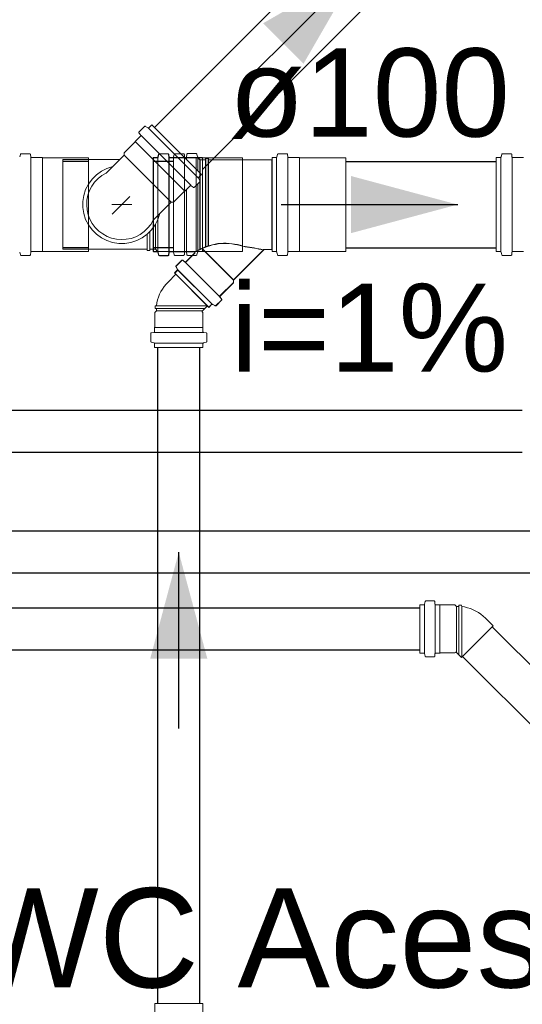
# Model space of a CAD drawing. Header units: millimetres. Extents: x 321 to 585, y -277 to 9.
# Tile 581 of 656: x 360.86 to 362, y -97.18 to -94.94. Entities that reach past the tile are written whole.
import ezdxf

# ---------------------------------------------------------------- set-up
doc = ezdxf.new("R2010")
doc.units = ezdxf.units.MM
doc.header["$MEASUREMENT"] = 0
doc.linetypes.add('NULL', pattern=[0])
for name, color, linetype, lineweight in [('Ambiente-Textos', 251, 'Continuous', 5), ('CV-Condutos', 1, 'Continuous', 25), ('CV-Sentido conduto', 9, 'Continuous', 30), ('Simbolos', 5, 'Continuous', 20), ('Simbolos_int', 2, 'Continuous', 15), ('TQ-Condutos', 3, 'Continuous', 25), ('TQ-Sentido conduto', 9, 'Continuous', 30), ('TQ-Textos conduto', 7, 'Continuous', 9)]:
    doc.layers.add(name, color=color, linetype=linetype, lineweight=lineweight)
doc.styles.add('Arial', font='arial.ttf')

msp = doc.modelspace()

# ---------------------------------------------------------------- hatches: boundary and pattern name
at = {"layer": 'CV-Sentido conduto', "linetype": 'Continuous'}
msp.add_hatch(color=7, dxfattribs=at).paths.add_polyline_path([(361.6264, -94.828), (361.4099, -94.953), (361.5014, -95.0445)])
at = {"layer": 'TQ-Sentido conduto', "linetype": 'Continuous'}
for points in [[(361.8506, -95.364), (361.6091, -95.2993), (361.6091, -95.4287)], [(361.2185, -96.1518), (361.1538, -96.3933), (361.2833, -96.3933)]]:
    msp.add_hatch(color=7, dxfattribs=at).paths.add_polyline_path(points)

# ---------------------------------------------------------------- linework, layer by layer
at = {"layer": 'CV-Condutos'}
for p, q in [((361.1635, -95.189), (361.7614, -94.5911)), ((361.272, -95.2844), (361.8633, -94.6931)), ((354.5927, -95.8298), (361.9971, -95.8298)), ((354.5927, -95.9248), (361.9971, -95.9248)), ((350.1486, -96.1036), (362.0191, -96.1036)), ((350.1486, -96.1986), (362.0191, -96.1986)), ((345.4405, -96.2781), (361.765, -96.2781)), ((361.9289, -96.3211), (362.3863, -96.7785)), ((345.4405, -96.3731), (361.765, -96.3731)), ((361.8618, -96.3883), (362.3191, -96.8456))]:
    msp.add_line(p, q, dxfattribs=at)
at = {"layer": 'CV-Sentido conduto'}
msp.add_lwpolyline([(361.3622, -95.0922), (361.6264, -94.828)], dxfattribs=at)
at = {"layer": 'Simbolos'}
for p, q in [((361.1409, -95.187), (361.1285, -95.1994)), ((361.1487, -95.1898), (361.1433, -95.1867)), ((361.1575, -95.183), (361.1511, -95.1895)), ((361.2701, -95.2956), (361.1575, -95.183)), ((361.1317, -95.2089), (361.1197, -95.2209)), ((361.1318, -95.2062), (361.1284, -95.2021)), ((361.1197, -95.2216), (361.0946, -95.2467)), ((361.1197, -95.2209), (361.1197, -95.2216)), ((360.8596, -95.2502), (360.858, -95.256)), ((360.8615, -95.2487), (360.8804, -95.2487)), ((360.8824, -95.2505), (360.8829, -95.2557)), ((360.8849, -95.2575), (360.909, -95.2575)), ((360.909, -95.2575), (360.9095, -95.258)), ((360.9095, -95.258), (361.0142, -95.258)), ((361.0842, -95.2622), (360.9558, -95.2622)), ((361.0946, -95.2518), (361.0538, -95.2926)), ((361.0946, -95.2467), (361.0946, -95.2518)), ((361.1604, -95.2575), (361.1693, -95.2575)), ((361.1604, -95.2575), (361.1604, -95.4705)), ((361.1609, -95.258), (361.1698, -95.258)), ((361.1609, -95.258), (361.1609, -95.471)), ((361.1708, -95.2575), (361.1708, -95.4705)), ((361.1728, -95.2502), (361.1712, -95.256)), ((361.1713, -95.258), (361.1713, -95.471)), ((361.1733, -95.2507), (361.1717, -95.2565)), ((361.1747, -95.2487), (361.1937, -95.2487)), ((361.1752, -95.2492), (361.1942, -95.2492)), ((361.1956, -95.2505), (361.1961, -95.2557)), ((361.1959, -95.4705), (361.1959, -95.2575)), ((361.1959, -95.2575), (361.2048, -95.2575)), ((361.1961, -95.251), (361.1966, -95.2562)), ((361.1963, -95.2575), (361.1963, -95.4705)), ((361.1968, -95.258), (361.1968, -95.471)), ((361.1981, -95.2575), (361.2617, -95.2575)), ((361.1986, -95.258), (361.2622, -95.258)), ((361.2083, -95.2502), (361.2068, -95.256)), ((361.2103, -95.2487), (361.2292, -95.2487)), ((361.2312, -95.2505), (361.2316, -95.2557)), ((361.2343, -95.2573), (361.2318, -95.2573)), ((361.2336, -95.2575), (361.2578, -95.2575)), ((361.2367, -95.2503), (361.2363, -95.2555)), ((361.2577, -95.2485), (361.2387, -95.2485)), ((361.2578, -95.2575), (361.2583, -95.258)), ((361.2583, -95.258), (361.3629, -95.258)), ((361.2596, -95.25), (361.2612, -95.2558)), ((361.2617, -95.2575), (361.2666, -95.2624)), ((361.2622, -95.258), (361.2671, -95.2629)), ((361.272, -95.2573), (361.2631, -95.2573)), ((361.2666, -95.4651), (361.2666, -95.2624)), ((361.2666, -95.2624), (361.279, -95.2624)), ((361.2671, -95.4656), (361.2671, -95.2629)), ((361.2671, -95.2629), (361.2795, -95.2629)), ((361.272, -95.4703), (361.272, -95.2573)), ((361.279, -95.2624), (361.2793, -95.2594)), ((361.279, -95.4599), (361.279, -95.2624)), ((361.2793, -95.2594), (361.2852, -95.2594)), ((361.2795, -95.2629), (361.2798, -95.2599)), ((361.2795, -95.4604), (361.2795, -95.2629)), ((361.2798, -95.2599), (361.2857, -95.2599)), ((361.2854, -95.2624), (361.2852, -95.2594)), ((361.2854, -95.2624), (361.4294, -95.2624)), ((361.2854, -95.4577), (361.2854, -95.2624)), ((361.2859, -95.2629), (361.2857, -95.2599)), ((361.2859, -95.2629), (361.4299, -95.2629)), ((361.2859, -95.4582), (361.2859, -95.2629)), ((361.4294, -95.2624), (361.4294, -95.4656)), ((361.4299, -95.4705), (361.4299, -95.2575)), ((361.4299, -95.2575), (361.4388, -95.2575)), ((361.4299, -95.2629), (361.4299, -95.4661)), ((361.4423, -95.2502), (361.4407, -95.256)), ((361.4442, -95.2487), (361.4631, -95.2487)), ((361.4651, -95.2505), (361.4656, -95.2557)), ((361.4676, -95.2575), (361.4917, -95.2575)), ((361.4917, -95.2575), (361.4922, -95.258)), ((361.4922, -95.258), (361.5969, -95.258)), ((361.938, -95.4705), (361.938, -95.2575)), ((361.938, -95.2575), (361.9469, -95.2575)), ((361.9504, -95.2502), (361.9488, -95.256)), ((361.9523, -95.2487), (361.9712, -95.2487)), ((361.9732, -95.2505), (361.9737, -95.2557)), ((361.9757, -95.2575), (361.9998, -95.2575)), ((361.2634, -95.3045), (361.2665, -95.3099)), ((361.2701, -95.2956), (361.2637, -95.3021)), ((361.2443, -95.3214), (361.2323, -95.3334)), ((361.247, -95.3213), (361.2511, -95.3248)), ((361.2662, -95.3123), (361.2538, -95.3247)), ((361.2316, -95.3334), (361.2065, -95.3585)), ((361.2323, -95.3334), (361.2316, -95.3334)), ((361.2014, -95.3585), (361.1606, -95.3993)), ((361.2065, -95.3585), (361.2014, -95.3585)), ((361.2707, -95.4633), (361.3423, -95.5348)), ((361.2712, -95.4638), (361.3428, -95.5353)), ((360.8596, -95.4778), (360.858, -95.472)), ((360.8615, -95.4793), (360.8804, -95.4793)), ((360.8824, -95.4775), (360.8829, -95.4723)), ((360.8849, -95.4705), (360.909, -95.4705)), ((360.909, -95.4705), (360.9095, -95.47)), ((360.9095, -95.47), (361.0142, -95.47)), ((361.1469, -95.4654), (360.9558, -95.4654)), ((361.1469, -95.4654), (361.1472, -95.4684)), ((361.1531, -95.4684), (361.1472, -95.4684)), ((361.1533, -95.4654), (361.1531, -95.4684)), ((361.1657, -95.4654), (361.1533, -95.4654)), ((361.1604, -95.4705), (361.1693, -95.4705)), ((361.1609, -95.471), (361.1698, -95.471)), ((361.1706, -95.4703), (361.1657, -95.4654)), ((361.2343, -95.4703), (361.1706, -95.4703)), ((361.1728, -95.4778), (361.1712, -95.472)), ((361.1733, -95.4783), (361.1717, -95.4725)), ((361.1747, -95.4793), (361.1937, -95.4793)), ((361.1752, -95.4798), (361.1942, -95.4798)), ((361.1956, -95.4775), (361.1961, -95.4723)), ((361.1959, -95.4705), (361.2048, -95.4705)), ((361.1961, -95.478), (361.1966, -95.4728)), ((361.1981, -95.4705), (361.2527, -95.4705)), ((361.1986, -95.471), (361.2532, -95.471)), ((361.2083, -95.4778), (361.2068, -95.472)), ((361.2103, -95.4793), (361.2292, -95.4793)), ((361.2312, -95.4775), (361.2316, -95.4723)), ((361.2336, -95.4705), (361.2578, -95.4705)), ((361.2345, -95.4935), (361.2542, -95.4739)), ((361.235, -95.494), (361.2547, -95.4744)), ((361.2367, -95.4773), (361.2363, -95.4721)), ((361.2577, -95.4791), (361.2387, -95.4791)), ((361.2578, -95.4705), (361.2583, -95.47)), ((361.2583, -95.47), (361.3629, -95.47)), ((361.2596, -95.4776), (361.2612, -95.4718)), ((361.272, -95.4703), (361.2631, -95.4703)), ((361.3423, -95.5348), (361.4115, -95.4656)), ((361.3428, -95.5353), (361.412, -95.4661)), ((361.4115, -95.4656), (361.4294, -95.4656)), ((361.412, -95.4661), (361.4299, -95.4661)), ((361.4299, -95.4705), (361.4388, -95.4705)), ((361.4423, -95.4778), (361.4407, -95.472)), ((361.4442, -95.4793), (361.4631, -95.4793)), ((361.4651, -95.4775), (361.4656, -95.4723)), ((361.4676, -95.4705), (361.4917, -95.4705)), ((361.4917, -95.4705), (361.4922, -95.47)), ((361.4922, -95.47), (361.5969, -95.47)), ((361.938, -95.4705), (361.9469, -95.4705)), ((361.9504, -95.4778), (361.9488, -95.472)), ((361.9523, -95.4793), (361.9712, -95.4793)), ((361.9732, -95.4775), (361.9737, -95.4723)), ((361.9757, -95.4705), (361.9998, -95.4705)), ((361.2124, -95.5052), (361.2155, -95.5105)), ((361.2127, -95.5027), (361.2251, -95.4903)), ((361.2129, -95.5057), (361.216, -95.511)), ((361.2132, -95.5032), (361.2256, -95.4908)), ((361.2278, -95.4902), (361.2318, -95.4936)), ((361.2283, -95.4907), (361.2323, -95.4941)), ((361.2333, -95.4948), (361.3106, -95.5722)), ((361.2338, -95.4953), (361.3111, -95.5727)), ((361.1942, -95.5395), (361.2118, -95.5219)), ((361.209, -95.519), (361.2152, -95.5129)), ((361.209, -95.519), (361.2864, -95.5964)), ((361.2095, -95.5195), (361.2157, -95.5134)), ((361.2095, -95.5195), (361.2869, -95.5969)), ((361.2162, -95.5118), (361.2936, -95.5892)), ((361.2167, -95.5123), (361.2941, -95.5897)), ((361.3119, -95.5709), (361.3423, -95.5405)), ((361.3124, -95.5714), (361.3428, -95.541)), ((361.3423, -95.5405), (361.3423, -95.5348)), ((361.3428, -95.541), (361.3428, -95.5353)), ((361.3152, -95.5776), (361.3118, -95.5736)), ((361.3157, -95.5781), (361.3123, -95.5741)), ((361.1678, -95.5934), (361.1648, -95.5936)), ((361.1648, -95.5995), (361.1648, -95.5936)), ((361.2721, -95.605), (361.2835, -95.5936)), ((361.2864, -95.5964), (361.2925, -95.5903)), ((361.2869, -95.5969), (361.293, -95.5908)), ((361.3002, -95.593), (361.2949, -95.5899)), ((361.3007, -95.5935), (361.2954, -95.5904)), ((361.3027, -95.5927), (361.3151, -95.5803)), ((361.3032, -95.5932), (361.3156, -95.5808)), ((361.1642, -95.6086), (361.1678, -95.605)), ((361.1642, -95.6422), (361.1642, -95.6086)), ((361.1678, -95.5998), (361.1648, -95.5995)), ((361.1678, -95.605), (361.1678, -95.5998)), ((361.2728, -95.6086), (361.2721, -95.6078)), ((361.2728, -95.6422), (361.2728, -95.6086)), ((361.1638, -95.6426), (361.1642, -95.6422)), ((361.2732, -95.6426), (361.2728, -95.6422)), ((361.1549, -95.6739), (361.1549, -95.6564)), ((361.1568, -95.6544), (361.162, -95.6539)), ((361.1638, -95.6519), (361.1638, -95.6426)), ((361.2732, -95.6519), (361.2732, -95.6426)), ((361.2803, -95.6544), (361.2751, -95.6539)), ((361.2821, -95.6739), (361.2821, -95.6564)), ((361.1564, -95.6758), (361.1624, -95.6774)), ((361.1638, -95.6881), (361.1638, -95.6794)), ((361.2732, -95.6881), (361.2732, -95.6794)), ((361.2807, -95.6758), (361.2747, -95.6774)), ((361.1638, -95.6881), (361.2732, -95.6881)), ((361.7772, -96.2634), (361.7757, -96.2694)), ((361.7792, -96.262), (361.7967, -96.262)), ((361.7987, -96.2638), (361.7992, -96.269)), ((361.765, -96.2709), (361.765, -96.3803)), ((361.765, -96.2709), (361.7737, -96.2709)), ((361.8012, -96.2709), (361.8105, -96.2709)), ((361.8105, -96.2709), (361.8109, -96.2713)), ((361.8109, -96.2713), (361.8445, -96.2713)), ((361.8445, -96.2713), (361.8481, -96.2749)), ((361.8481, -96.2749), (361.8533, -96.2749)), ((361.8533, -96.2749), (361.8536, -96.2719)), ((361.8536, -96.2719), (361.8594, -96.2719)), ((361.8597, -96.2749), (361.8594, -96.2719)), ((361.9136, -96.3012), (361.9312, -96.3188)), ((361.765, -96.3803), (361.7737, -96.3803)), ((361.7772, -96.3877), (361.7757, -96.3817)), ((361.7792, -96.3892), (361.7967, -96.3892)), ((361.7987, -96.3873), (361.7992, -96.3821)), ((361.8012, -96.3803), (361.8105, -96.3803)), ((361.8105, -96.3803), (361.8109, -96.3799)), ((361.8109, -96.3799), (361.8445, -96.3799)), ((361.8445, -96.3799), (361.8453, -96.3791)), ((361.8481, -96.3791), (361.8595, -96.3905)), ((361.1642, -97.2524), (361.1642, -97.1743)), ((361.2728, -97.2524), (361.2728, -97.1743))]:
    msp.add_line(p, q, dxfattribs=at)
for points in [[(361.1433, -95.1867), (361.143, -95.1865), (361.1427, -95.1865), (361.1425, -95.1864), (361.1422, -95.1864), (361.1419, -95.1864), (361.1416, -95.1865), (361.1413, -95.1866), (361.1411, -95.1868), (361.1409, -95.187)], [(361.1487, -95.1898), (361.1489, -95.1899), (361.1492, -95.19), (361.1495, -95.1901), (361.1498, -95.1901), (361.1501, -95.19), (361.1504, -95.1899), (361.1506, -95.1898), (361.1509, -95.1897), (361.1511, -95.1895)], [(361.1285, -95.1994), (361.1283, -95.1996), (361.1281, -95.1999), (361.128, -95.2002), (361.1279, -95.2005), (361.1279, -95.2009), (361.1279, -95.2012), (361.128, -95.2015), (361.1282, -95.2018), (361.1284, -95.2021)], [(361.1317, -95.2089), (361.1319, -95.2086), (361.1321, -95.2083), (361.1322, -95.208), (361.1323, -95.2077), (361.1323, -95.2074), (361.1323, -95.2071), (361.1322, -95.2067), (361.132, -95.2064), (361.1318, -95.2062)], [(360.8615, -95.2487), (360.8612, -95.2487), (360.8609, -95.2488), (360.8607, -95.2489), (360.8604, -95.249), (360.8602, -95.2492), (360.86, -95.2494), (360.8598, -95.2496), (360.8597, -95.2499), (360.8596, -95.2502)], [(360.8824, -95.2505), (360.8824, -95.2502), (360.8822, -95.2499), (360.8821, -95.2496), (360.8819, -95.2493), (360.8816, -95.2491), (360.8814, -95.2489), (360.8811, -95.2488), (360.8807, -95.2487), (360.8804, -95.2487)], [(360.8829, -95.2557), (360.8829, -95.256), (360.883, -95.2563), (360.8832, -95.2566), (360.8834, -95.2568), (360.8836, -95.2571), (360.8839, -95.2572), (360.8842, -95.2574), (360.8845, -95.2575), (360.8849, -95.2575)], [(361.1693, -95.2575), (361.1696, -95.2575), (361.1699, -95.2574), (361.1702, -95.2573), (361.1704, -95.2572), (361.1706, -95.257), (361.1709, -95.2568), (361.171, -95.2565), (361.1712, -95.2563), (361.1713, -95.256)], [(361.1698, -95.258), (361.1701, -95.258), (361.1704, -95.2579), (361.1707, -95.2578), (361.1709, -95.2577), (361.1711, -95.2575), (361.1714, -95.2573), (361.1715, -95.257), (361.1717, -95.2568), (361.1718, -95.2565)], [(361.1747, -95.2487), (361.1744, -95.2487), (361.1742, -95.2488), (361.1739, -95.2489), (361.1736, -95.249), (361.1734, -95.2492), (361.1732, -95.2494), (361.173, -95.2496), (361.1729, -95.2499), (361.1728, -95.2502)], [(361.1752, -95.2492), (361.1749, -95.2492), (361.1747, -95.2493), (361.1744, -95.2494), (361.1741, -95.2495), (361.1739, -95.2497), (361.1737, -95.2499), (361.1735, -95.2501), (361.1734, -95.2504), (361.1733, -95.2507)], [(361.1957, -95.2505), (361.1956, -95.2502), (361.1955, -95.2499), (361.1953, -95.2496), (361.1951, -95.2493), (361.1949, -95.2491), (361.1946, -95.2489), (361.1943, -95.2488), (361.194, -95.2487), (361.1937, -95.2487)], [(361.1962, -95.251), (361.1961, -95.2507), (361.196, -95.2504), (361.1958, -95.2501), (361.1956, -95.2498), (361.1954, -95.2496), (361.1951, -95.2494), (361.1948, -95.2493), (361.1945, -95.2492), (361.1942, -95.2492)], [(361.1961, -95.2557), (361.1961, -95.256), (361.1962, -95.2563), (361.1964, -95.2566), (361.1966, -95.2568), (361.1969, -95.2571), (361.1971, -95.2572), (361.1974, -95.2574), (361.1978, -95.2575), (361.1981, -95.2575)], [(361.1966, -95.2562), (361.1966, -95.2565), (361.1967, -95.2568), (361.1969, -95.2571), (361.1971, -95.2573), (361.1974, -95.2576), (361.1976, -95.2577), (361.1979, -95.2579), (361.1983, -95.258), (361.1986, -95.258)], [(361.2048, -95.2575), (361.2051, -95.2575), (361.2054, -95.2574), (361.2057, -95.2573), (361.2059, -95.2572), (361.2062, -95.257), (361.2064, -95.2568), (361.2065, -95.2565), (361.2067, -95.2563), (361.2068, -95.256)], [(361.2103, -95.2487), (361.21, -95.2487), (361.2097, -95.2488), (361.2094, -95.2489), (361.2092, -95.249), (361.2089, -95.2492), (361.2087, -95.2494), (361.2086, -95.2496), (361.2084, -95.2499), (361.2083, -95.2502)], [(361.2312, -95.2505), (361.2311, -95.2502), (361.231, -95.2499), (361.2308, -95.2496), (361.2306, -95.2493), (361.2304, -95.2491), (361.2301, -95.2489), (361.2298, -95.2488), (361.2295, -95.2487), (361.2292, -95.2487)], [(361.2316, -95.2557), (361.2317, -95.256), (361.2318, -95.2563), (361.2319, -95.2566), (361.2321, -95.2568), (361.2324, -95.2571), (361.2327, -95.2572), (361.233, -95.2574), (361.2333, -95.2575), (361.2336, -95.2575)], [(361.2343, -95.2573), (361.2346, -95.2573), (361.2349, -95.2572), (361.2353, -95.257), (361.2355, -95.2569), (361.2358, -95.2566), (361.236, -95.2564), (361.2361, -95.2561), (361.2362, -95.2558), (361.2363, -95.2555)], [(361.2387, -95.2485), (361.2384, -95.2485), (361.2381, -95.2486), (361.2378, -95.2487), (361.2375, -95.2489), (361.2373, -95.2491), (361.2371, -95.2494), (361.2369, -95.2497), (361.2368, -95.25), (361.2367, -95.2503)], [(361.2596, -95.25), (361.2595, -95.2497), (361.2594, -95.2494), (361.2592, -95.2492), (361.259, -95.249), (361.2588, -95.2488), (361.2585, -95.2487), (361.2582, -95.2486), (361.258, -95.2485), (361.2577, -95.2485)], [(361.2612, -95.2558), (361.2612, -95.2561), (361.2614, -95.2563), (361.2616, -95.2566), (361.2618, -95.2568), (361.262, -95.257), (361.2622, -95.2571), (361.2625, -95.2572), (361.2628, -95.2573), (361.2631, -95.2573)], [(361.4388, -95.2575), (361.4391, -95.2575), (361.4394, -95.2574), (361.4396, -95.2573), (361.4399, -95.2572), (361.4401, -95.257), (361.4403, -95.2568), (361.4405, -95.2565), (361.4406, -95.2563), (361.4407, -95.256)], [(361.4442, -95.2487), (361.4439, -95.2487), (361.4437, -95.2488), (361.4434, -95.2489), (361.4431, -95.249), (361.4429, -95.2492), (361.4427, -95.2494), (361.4425, -95.2496), (361.4424, -95.2499), (361.4423, -95.2502)], [(361.4651, -95.2505), (361.4651, -95.2502), (361.465, -95.2499), (361.4648, -95.2496), (361.4646, -95.2493), (361.4644, -95.2491), (361.4641, -95.2489), (361.4638, -95.2488), (361.4635, -95.2487), (361.4631, -95.2487)], [(361.4656, -95.2557), (361.4656, -95.256), (361.4657, -95.2563), (361.4659, -95.2566), (361.4661, -95.2568), (361.4664, -95.2571), (361.4666, -95.2572), (361.4669, -95.2574), (361.4673, -95.2575), (361.4676, -95.2575)], [(361.9469, -95.2575), (361.9472, -95.2575), (361.9475, -95.2574), (361.9477, -95.2573), (361.948, -95.2572), (361.9482, -95.257), (361.9484, -95.2568), (361.9486, -95.2565), (361.9487, -95.2563), (361.9488, -95.256)], [(361.9523, -95.2487), (361.952, -95.2487), (361.9517, -95.2488), (361.9515, -95.2489), (361.9512, -95.249), (361.951, -95.2492), (361.9508, -95.2494), (361.9506, -95.2496), (361.9505, -95.2499), (361.9504, -95.2502)], [(361.9732, -95.2505), (361.9732, -95.2502), (361.9731, -95.2499), (361.9729, -95.2496), (361.9727, -95.2493), (361.9724, -95.2491), (361.9722, -95.2489), (361.9719, -95.2488), (361.9716, -95.2487), (361.9712, -95.2487)], [(361.9737, -95.2557), (361.9737, -95.256), (361.9738, -95.2563), (361.974, -95.2566), (361.9742, -95.2568), (361.9744, -95.2571), (361.9747, -95.2572), (361.975, -95.2574), (361.9753, -95.2575), (361.9757, -95.2575)], [(361.0538, -95.2926), (361.0442, -95.2982), (361.0355, -95.3052), (361.0278, -95.3133), (361.0214, -95.3224), (361.0163, -95.3323), (361.0126, -95.3428), (361.0104, -95.3538), (361.0098, -95.3649), (361.0107, -95.376), (361.0132, -95.3869), (361.0172, -95.3973), (361.0226, -95.4071), (361.0293, -95.416), (361.0372, -95.4239), (361.0461, -95.4306), (361.0559, -95.436), (361.0663, -95.44), (361.0771, -95.4424), (361.0883, -95.4434), (361.0994, -95.4427), (361.1103, -95.4406), (361.1209, -95.4369), (361.1308, -95.4318), (361.1399, -95.4253), (361.148, -95.4177), (361.1549, -95.4089), (361.1606, -95.3993)], [(361.2637, -95.302), (361.2635, -95.3023), (361.2633, -95.3025), (361.2632, -95.3028), (361.2631, -95.3031), (361.2631, -95.3033), (361.2631, -95.3036), (361.2631, -95.3039), (361.2632, -95.3042), (361.2634, -95.3045)], [(361.247, -95.3213), (361.2467, -95.3211), (361.2464, -95.321), (361.2461, -95.3209), (361.2458, -95.3209), (361.2455, -95.3209), (361.2451, -95.3209), (361.2448, -95.3211), (361.2445, -95.3212), (361.2443, -95.3214)], [(361.2511, -95.3248), (361.2514, -95.325), (361.2517, -95.3251), (361.252, -95.3252), (361.2523, -95.3253), (361.2526, -95.3252), (361.253, -95.3252), (361.2533, -95.3251), (361.2535, -95.3249), (361.2538, -95.3247)], [(361.2662, -95.3123), (361.2663, -95.3121), (361.2665, -95.3118), (361.2666, -95.3116), (361.2667, -95.3113), (361.2667, -95.311), (361.2667, -95.3107), (361.2667, -95.3104), (361.2666, -95.3101), (361.2665, -95.3099)], [(361.307, -95.4525), (361.3009, -95.4536), (361.2948, -95.455), (361.2888, -95.4567), (361.2829, -95.4586), (361.277, -95.4607), (361.2712, -95.4631), (361.2655, -95.4657), (361.26, -95.4685), (361.2545, -95.4716)], [(361.3075, -95.453), (361.3014, -95.4541), (361.2953, -95.4555), (361.2893, -95.4572), (361.2834, -95.4591), (361.2775, -95.4612), (361.2717, -95.4636), (361.266, -95.4662), (361.2605, -95.469), (361.255, -95.4721)], [(361.3635, -95.4581), (361.3574, -95.4563), (361.3513, -95.4548), (361.345, -95.4536), (361.3388, -95.4527), (361.3324, -95.452), (361.3261, -95.4517), (361.3197, -95.4517), (361.3134, -95.4519), (361.307, -95.4525)], [(361.364, -95.4586), (361.3579, -95.4568), (361.3518, -95.4553), (361.3455, -95.4541), (361.3393, -95.4532), (361.3329, -95.4525), (361.3266, -95.4522), (361.3202, -95.4522), (361.3139, -95.4524), (361.3075, -95.453)], [(361.4099, -95.4665), (361.4047, -95.4654), (361.3996, -95.4644), (361.3945, -95.4634), (361.3893, -95.4624), (361.3842, -95.4615), (361.379, -95.4606), (361.3739, -95.4598), (361.3687, -95.4589), (361.3635, -95.4581)], [(361.4104, -95.467), (361.4052, -95.4659), (361.4001, -95.4649), (361.395, -95.4639), (361.3898, -95.4629), (361.3847, -95.462), (361.3795, -95.4611), (361.3744, -95.4603), (361.3692, -95.4594), (361.364, -95.4586)], [(360.8596, -95.4778), (360.8597, -95.4781), (360.8598, -95.4783), (360.86, -95.4786), (360.8602, -95.4788), (360.8604, -95.479), (360.8607, -95.4791), (360.8609, -95.4792), (360.8612, -95.4793), (360.8615, -95.4793)], [(360.8804, -95.4793), (360.8807, -95.4793), (360.8811, -95.4792), (360.8814, -95.479), (360.8816, -95.4789), (360.8819, -95.4786), (360.8821, -95.4784), (360.8822, -95.4781), (360.8824, -95.4778), (360.8824, -95.4775)], [(360.8849, -95.4705), (360.8845, -95.4705), (360.8842, -95.4706), (360.8839, -95.4707), (360.8836, -95.4709), (360.8834, -95.4711), (360.8832, -95.4714), (360.883, -95.4717), (360.8829, -95.472), (360.8829, -95.4723)], [(361.1713, -95.472), (361.1712, -95.4717), (361.171, -95.4714), (361.1709, -95.4712), (361.1706, -95.471), (361.1704, -95.4708), (361.1702, -95.4707), (361.1699, -95.4706), (361.1696, -95.4705), (361.1693, -95.4705)], [(361.1718, -95.4725), (361.1717, -95.4722), (361.1715, -95.4719), (361.1714, -95.4717), (361.1711, -95.4715), (361.1709, -95.4713), (361.1707, -95.4712), (361.1704, -95.4711), (361.1701, -95.471), (361.1698, -95.471)], [(361.1728, -95.4778), (361.1729, -95.4781), (361.173, -95.4783), (361.1732, -95.4786), (361.1734, -95.4788), (361.1736, -95.479), (361.1739, -95.4791), (361.1742, -95.4792), (361.1744, -95.4793), (361.1747, -95.4793)], [(361.1733, -95.4783), (361.1734, -95.4786), (361.1735, -95.4788), (361.1737, -95.4791), (361.1739, -95.4793), (361.1741, -95.4795), (361.1744, -95.4796), (361.1747, -95.4797), (361.1749, -95.4798), (361.1752, -95.4798)], [(361.1937, -95.4793), (361.194, -95.4793), (361.1943, -95.4792), (361.1946, -95.479), (361.1949, -95.4789), (361.1951, -95.4786), (361.1953, -95.4784), (361.1955, -95.4781), (361.1956, -95.4778), (361.1957, -95.4775)], [(361.1942, -95.4798), (361.1945, -95.4798), (361.1948, -95.4797), (361.1951, -95.4795), (361.1954, -95.4794), (361.1956, -95.4791), (361.1958, -95.4789), (361.196, -95.4786), (361.1961, -95.4783), (361.1962, -95.478)], [(361.1981, -95.4705), (361.1978, -95.4705), (361.1974, -95.4706), (361.1971, -95.4707), (361.1969, -95.4709), (361.1966, -95.4711), (361.1964, -95.4714), (361.1962, -95.4717), (361.1961, -95.472), (361.1961, -95.4723)], [(361.1986, -95.471), (361.1983, -95.471), (361.1979, -95.4711), (361.1976, -95.4712), (361.1974, -95.4714), (361.1971, -95.4716), (361.1969, -95.4719), (361.1967, -95.4722), (361.1966, -95.4725), (361.1966, -95.4728)], [(361.2068, -95.472), (361.2067, -95.4717), (361.2065, -95.4714), (361.2064, -95.4712), (361.2062, -95.471), (361.2059, -95.4708), (361.2057, -95.4707), (361.2054, -95.4706), (361.2051, -95.4705), (361.2048, -95.4705)], [(361.2083, -95.4778), (361.2084, -95.4781), (361.2086, -95.4783), (361.2087, -95.4786), (361.2089, -95.4788), (361.2092, -95.479), (361.2094, -95.4791), (361.2097, -95.4792), (361.21, -95.4793), (361.2103, -95.4793)], [(361.2292, -95.4793), (361.2295, -95.4793), (361.2298, -95.4792), (361.2301, -95.479), (361.2304, -95.4789), (361.2306, -95.4786), (361.2308, -95.4784), (361.231, -95.4781), (361.2311, -95.4778), (361.2312, -95.4775)], [(361.2336, -95.4705), (361.2333, -95.4705), (361.233, -95.4706), (361.2327, -95.4707), (361.2324, -95.4709), (361.2321, -95.4711), (361.2319, -95.4714), (361.2318, -95.4717), (361.2317, -95.472), (361.2316, -95.4723)], [(361.2363, -95.4721), (361.2362, -95.4718), (361.2361, -95.4715), (361.236, -95.4712), (361.2358, -95.4709), (361.2355, -95.4707), (361.2353, -95.4705), (361.2349, -95.4704), (361.2346, -95.4703), (361.2343, -95.4703)], [(361.2367, -95.4773), (361.2368, -95.4776), (361.2369, -95.4779), (361.2371, -95.4782), (361.2373, -95.4784), (361.2375, -95.4787), (361.2378, -95.4788), (361.2381, -95.479), (361.2384, -95.4791), (361.2387, -95.4791)], [(361.2542, -95.4739), (361.2543, -95.4737), (361.2545, -95.4735), (361.2546, -95.4732), (361.2547, -95.473), (361.2547, -95.4727), (361.2547, -95.4725), (361.2547, -95.4722), (361.2547, -95.472), (361.2546, -95.4717), (361.2545, -95.4715), (361.2543, -95.4713), (361.2542, -95.4711), (361.254, -95.4709), (361.2537, -95.4707), (361.2535, -95.4706), (361.2533, -95.4705), (361.253, -95.4705), (361.2527, -95.4705)], [(361.2547, -95.4744), (361.2548, -95.4742), (361.255, -95.474), (361.2551, -95.4737), (361.2552, -95.4735), (361.2552, -95.4732), (361.2552, -95.473), (361.2552, -95.4727), (361.2552, -95.4725), (361.2551, -95.4722), (361.255, -95.472), (361.2548, -95.4718), (361.2547, -95.4716), (361.2545, -95.4714), (361.2542, -95.4712), (361.254, -95.4711), (361.2538, -95.471), (361.2535, -95.471), (361.2532, -95.471)], [(361.2577, -95.4791), (361.258, -95.4791), (361.2582, -95.479), (361.2585, -95.4789), (361.2588, -95.4788), (361.259, -95.4786), (361.2592, -95.4784), (361.2594, -95.4781), (361.2595, -95.4779), (361.2596, -95.4776)], [(361.2631, -95.4703), (361.2628, -95.4703), (361.2625, -95.4704), (361.2622, -95.4705), (361.262, -95.4706), (361.2618, -95.4708), (361.2616, -95.471), (361.2614, -95.4712), (361.2612, -95.4715), (361.2612, -95.4718)], [(361.4115, -95.4656), (361.4113, -95.4656), (361.4111, -95.4656), (361.4109, -95.4657), (361.4107, -95.4658), (361.4105, -95.4659), (361.4103, -95.466), (361.4101, -95.4661), (361.41, -95.4663), (361.4099, -95.4665)], [(361.412, -95.4661), (361.4118, -95.4661), (361.4116, -95.4661), (361.4114, -95.4662), (361.4112, -95.4663), (361.411, -95.4664), (361.4108, -95.4665), (361.4106, -95.4666), (361.4105, -95.4668), (361.4104, -95.467)], [(361.4407, -95.472), (361.4406, -95.4717), (361.4405, -95.4714), (361.4403, -95.4712), (361.4401, -95.471), (361.4399, -95.4708), (361.4396, -95.4707), (361.4394, -95.4706), (361.4391, -95.4705), (361.4388, -95.4705)], [(361.4423, -95.4778), (361.4424, -95.4781), (361.4425, -95.4783), (361.4427, -95.4786), (361.4429, -95.4788), (361.4431, -95.479), (361.4434, -95.4791), (361.4437, -95.4792), (361.4439, -95.4793), (361.4442, -95.4793)], [(361.4631, -95.4793), (361.4635, -95.4793), (361.4638, -95.4792), (361.4641, -95.479), (361.4644, -95.4789), (361.4646, -95.4786), (361.4648, -95.4784), (361.465, -95.4781), (361.4651, -95.4778), (361.4651, -95.4775)], [(361.4676, -95.4705), (361.4673, -95.4705), (361.4669, -95.4706), (361.4666, -95.4707), (361.4664, -95.4709), (361.4661, -95.4711), (361.4659, -95.4714), (361.4657, -95.4717), (361.4656, -95.472), (361.4656, -95.4723)], [(361.9488, -95.472), (361.9487, -95.4717), (361.9486, -95.4714), (361.9484, -95.4712), (361.9482, -95.471), (361.948, -95.4708), (361.9477, -95.4707), (361.9475, -95.4706), (361.9472, -95.4705), (361.9469, -95.4705)], [(361.9504, -95.4778), (361.9505, -95.4781), (361.9506, -95.4783), (361.9508, -95.4786), (361.951, -95.4788), (361.9512, -95.479), (361.9515, -95.4791), (361.9517, -95.4792), (361.952, -95.4793), (361.9523, -95.4793)], [(361.9712, -95.4793), (361.9716, -95.4793), (361.9719, -95.4792), (361.9722, -95.479), (361.9724, -95.4789), (361.9727, -95.4786), (361.9729, -95.4784), (361.9731, -95.4781), (361.9732, -95.4778), (361.9732, -95.4775)], [(361.9757, -95.4705), (361.9753, -95.4705), (361.975, -95.4706), (361.9747, -95.4707), (361.9744, -95.4709), (361.9742, -95.4711), (361.974, -95.4714), (361.9738, -95.4717), (361.9737, -95.472), (361.9737, -95.4723)], [(361.2127, -95.5027), (361.2125, -95.503), (361.2124, -95.5032), (361.2122, -95.5035), (361.2122, -95.5038), (361.2121, -95.504), (361.2121, -95.5043), (361.2122, -95.5046), (361.2123, -95.5049), (361.2124, -95.5052)], [(361.2132, -95.5032), (361.213, -95.5035), (361.2129, -95.5037), (361.2127, -95.504), (361.2127, -95.5043), (361.2126, -95.5045), (361.2126, -95.5048), (361.2127, -95.5051), (361.2128, -95.5054), (361.2129, -95.5057)], [(361.2278, -95.4902), (361.2275, -95.49), (361.2272, -95.4899), (361.2269, -95.4898), (361.2266, -95.4898), (361.2263, -95.4898), (361.2259, -95.4898), (361.2256, -95.49), (361.2254, -95.4901), (361.2251, -95.4903)], [(361.2283, -95.4907), (361.228, -95.4905), (361.2277, -95.4904), (361.2274, -95.4903), (361.2271, -95.4903), (361.2268, -95.4903), (361.2264, -95.4903), (361.2261, -95.4905), (361.2259, -95.4906), (361.2256, -95.4908)], [(361.2319, -95.4936), (361.2321, -95.4938), (361.2324, -95.4939), (361.2327, -95.494), (361.2331, -95.4941), (361.2334, -95.4941), (361.2337, -95.494), (361.234, -95.4939), (361.2343, -95.4937), (361.2346, -95.4935)], [(361.2324, -95.4941), (361.2326, -95.4943), (361.2329, -95.4944), (361.2332, -95.4945), (361.2336, -95.4946), (361.2339, -95.4946), (361.2342, -95.4945), (361.2345, -95.4944), (361.2348, -95.4942), (361.2351, -95.494)], [(361.2152, -95.5129), (361.2153, -95.5127), (361.2155, -95.5124), (361.2156, -95.5122), (361.2157, -95.5119), (361.2157, -95.5116), (361.2157, -95.5113), (361.2157, -95.511), (361.2156, -95.5107), (361.2155, -95.5105)], [(361.2157, -95.5134), (361.2158, -95.5132), (361.216, -95.5129), (361.2161, -95.5127), (361.2162, -95.5124), (361.2162, -95.5121), (361.2162, -95.5118), (361.2162, -95.5115), (361.2161, -95.5112), (361.216, -95.511)], [(361.1942, -95.5395), (361.1896, -95.5445), (361.1854, -95.5498), (361.1816, -95.5554), (361.1782, -95.5612), (361.1752, -95.5673), (361.1727, -95.5736), (361.1706, -95.5801), (361.169, -95.5867), (361.1678, -95.5934)], [(361.3119, -95.5709), (361.3117, -95.5711), (361.3115, -95.5714), (361.3114, -95.5717), (361.3113, -95.572), (361.3113, -95.5724), (361.3114, -95.5727), (361.3115, -95.573), (361.3116, -95.5733), (361.3118, -95.5736)], [(361.3124, -95.5714), (361.3122, -95.5716), (361.312, -95.5719), (361.3119, -95.5722), (361.3118, -95.5725), (361.3118, -95.5729), (361.3119, -95.5732), (361.312, -95.5735), (361.3121, -95.5738), (361.3123, -95.5741)], [(361.2949, -95.5899), (361.2947, -95.5898), (361.2944, -95.5897), (361.2941, -95.5897), (361.2938, -95.5897), (361.2935, -95.5897), (361.2932, -95.5898), (361.293, -95.5899), (361.2927, -95.5901), (361.2925, -95.5902)], [(361.2954, -95.5904), (361.2952, -95.5903), (361.2949, -95.5902), (361.2946, -95.5902), (361.2943, -95.5902), (361.294, -95.5902), (361.2937, -95.5903), (361.2935, -95.5904), (361.2932, -95.5906), (361.293, -95.5907)], [(361.3002, -95.593), (361.3005, -95.5931), (361.3008, -95.5932), (361.3011, -95.5933), (361.3014, -95.5933), (361.3016, -95.5932), (361.3019, -95.5932), (361.3022, -95.593), (361.3024, -95.5929), (361.3027, -95.5927)], [(361.3007, -95.5935), (361.301, -95.5936), (361.3013, -95.5937), (361.3016, -95.5938), (361.3019, -95.5938), (361.3021, -95.5937), (361.3024, -95.5937), (361.3027, -95.5935), (361.3029, -95.5934), (361.3032, -95.5932)], [(361.3151, -95.5803), (361.3153, -95.58), (361.3154, -95.5798), (361.3156, -95.5795), (361.3156, -95.5791), (361.3156, -95.5788), (361.3156, -95.5785), (361.3155, -95.5782), (361.3154, -95.5779), (361.3152, -95.5776)], [(361.3156, -95.5808), (361.3158, -95.5805), (361.3159, -95.5803), (361.3161, -95.58), (361.3161, -95.5796), (361.3161, -95.5793), (361.3161, -95.579), (361.316, -95.5787), (361.3159, -95.5784), (361.3157, -95.5781)], [(361.2721, -95.605), (361.2719, -95.6053), (361.2717, -95.6056), (361.2716, -95.6059), (361.2715, -95.6062), (361.2715, -95.6066), (361.2716, -95.6069), (361.2717, -95.6073), (361.2719, -95.6076), (361.2721, -95.6078)], [(361.1568, -95.6544), (361.1564, -95.6544), (361.1561, -95.6545), (361.1558, -95.6547), (361.1556, -95.6549), (361.1554, -95.6551), (361.1552, -95.6554), (361.1551, -95.6557), (361.155, -95.656), (361.1549, -95.6564)], [(361.162, -95.6539), (361.1623, -95.6538), (361.1627, -95.6537), (361.1629, -95.6536), (361.1632, -95.6534), (361.1634, -95.6531), (361.1636, -95.6529), (361.1637, -95.6526), (361.1638, -95.6522), (361.1638, -95.6519)], [(361.2732, -95.6519), (361.2733, -95.6522), (361.2734, -95.6526), (361.2735, -95.6529), (361.2737, -95.6531), (361.2739, -95.6534), (361.2741, -95.6536), (361.2744, -95.6537), (361.2747, -95.6538), (361.2751, -95.6539)], [(361.2821, -95.6564), (361.2821, -95.656), (361.282, -95.6557), (361.2819, -95.6554), (361.2817, -95.6551), (361.2815, -95.6549), (361.2812, -95.6547), (361.281, -95.6545), (361.2806, -95.6544), (361.2803, -95.6544)], [(361.1549, -95.6739), (361.155, -95.6742), (361.155, -95.6745), (361.1551, -95.6747), (361.1553, -95.675), (361.1555, -95.6752), (361.1557, -95.6754), (361.1559, -95.6756), (361.1562, -95.6757), (361.1564, -95.6758)], [(361.1638, -95.6794), (361.1638, -95.6791), (361.1638, -95.6788), (361.1637, -95.6785), (361.1635, -95.6783), (361.1633, -95.678), (361.1631, -95.6778), (361.1629, -95.6776), (361.1626, -95.6775), (361.1624, -95.6774)], [(361.2747, -95.6774), (361.2745, -95.6775), (361.2742, -95.6776), (361.274, -95.6778), (361.2738, -95.678), (361.2736, -95.6783), (361.2734, -95.6785), (361.2733, -95.6788), (361.2733, -95.6791), (361.2732, -95.6794)], [(361.2807, -95.6758), (361.2809, -95.6757), (361.2812, -95.6756), (361.2814, -95.6754), (361.2816, -95.6752), (361.2818, -95.675), (361.282, -95.6747), (361.2821, -95.6745), (361.2821, -95.6742), (361.2821, -95.6739)], [(361.7792, -96.262), (361.7789, -96.262), (361.7786, -96.262), (361.7783, -96.2622), (361.7781, -96.2623), (361.7778, -96.2625), (361.7776, -96.2627), (361.7775, -96.2629), (361.7773, -96.2632), (361.7772, -96.2634)], [(361.7987, -96.2638), (361.7986, -96.2635), (361.7985, -96.2632), (361.7984, -96.2629), (361.7982, -96.2626), (361.7979, -96.2624), (361.7976, -96.2622), (361.7973, -96.2621), (361.797, -96.262), (361.7967, -96.262)], [(361.7737, -96.2709), (361.774, -96.2708), (361.7743, -96.2708), (361.7746, -96.2707), (361.7748, -96.2705), (361.775, -96.2704), (361.7752, -96.2701), (361.7754, -96.2699), (361.7756, -96.2697), (361.7756, -96.2694)], [(361.7992, -96.269), (361.7992, -96.2694), (361.7993, -96.2697), (361.7995, -96.27), (361.7997, -96.2702), (361.7999, -96.2704), (361.8002, -96.2706), (361.8005, -96.2708), (361.8008, -96.2708), (361.8012, -96.2709)], [(361.9136, -96.3012), (361.9086, -96.2966), (361.9033, -96.2924), (361.8977, -96.2886), (361.8918, -96.2852), (361.8857, -96.2822), (361.8794, -96.2797), (361.873, -96.2776), (361.8664, -96.276), (361.8597, -96.2749)], [(361.8481, -96.3791), (361.8478, -96.3789), (361.8475, -96.3787), (361.8472, -96.3786), (361.8468, -96.3786), (361.8465, -96.3786), (361.8461, -96.3786), (361.8458, -96.3787), (361.8455, -96.3789), (361.8452, -96.3791)], [(361.7756, -96.3817), (361.7756, -96.3815), (361.7754, -96.3812), (361.7752, -96.381), (361.775, -96.3808), (361.7748, -96.3806), (361.7746, -96.3805), (361.7743, -96.3803), (361.774, -96.3803), (361.7737, -96.3803)], [(361.7772, -96.3877), (361.7773, -96.388), (361.7775, -96.3882), (361.7776, -96.3884), (361.7778, -96.3887), (361.7781, -96.3888), (361.7783, -96.389), (361.7786, -96.3891), (361.7789, -96.3891), (361.7792, -96.3892)], [(361.7967, -96.3892), (361.797, -96.3891), (361.7973, -96.3891), (361.7976, -96.3889), (361.7979, -96.3887), (361.7982, -96.3885), (361.7984, -96.3883), (361.7985, -96.388), (361.7986, -96.3877), (361.7987, -96.3873)], [(361.8012, -96.3803), (361.8008, -96.3803), (361.8005, -96.3804), (361.8002, -96.3805), (361.7999, -96.3807), (361.7997, -96.3809), (361.7995, -96.3812), (361.7993, -96.3815), (361.7992, -96.3818), (361.7992, -96.3821)]]:
    msp.add_lwpolyline(points, dxfattribs=at)
at = {"layer": 'Simbolos_int'}
for p, q in [((361.2626, -95.3031), (361.15, -95.1906)), ((361.2456, -95.3202), (361.133, -95.2076)), ((361.1197, -95.2209), (361.2323, -95.3334)), ((360.883, -95.4705), (360.883, -95.2575)), ((360.9095, -95.47), (360.9095, -95.258)), ((360.9558, -95.4654), (360.9558, -95.2622)), ((361.0142, -95.47), (361.0142, -95.258)), ((361.0946, -95.2518), (361.2014, -95.3585)), ((361.2064, -95.4705), (361.2064, -95.2575)), ((361.2318, -95.4705), (361.2318, -95.2575)), ((361.2361, -95.2616), (361.2361, -95.2573)), ((361.2583, -95.47), (361.2583, -95.258)), ((361.2615, -95.2871), (361.2615, -95.2573)), ((361.3629, -95.47), (361.3629, -95.258)), ((361.4403, -95.4705), (361.4403, -95.2575)), ((361.4658, -95.4705), (361.4658, -95.2575)), ((361.4922, -95.47), (361.4922, -95.258)), ((361.5969, -95.47), (361.5969, -95.258)), ((361.9484, -95.4705), (361.9484, -95.2575)), ((361.9738, -95.4705), (361.9738, -95.2575)), ((361.2361, -95.4703), (361.2361, -95.3296)), ((361.2615, -95.4703), (361.2615, -95.3169)), ((361.0673, -95.3859), (361.1073, -95.3458)), ((361.1124, -95.3638), (361.0668, -95.3638)), ((361.1657, -95.4654), (361.1657, -95.4087)), ((361.1469, -95.4654), (361.1469, -95.4311)), ((361.1533, -95.4654), (361.1533, -95.4251)), ((361.2835, -95.5936), (361.2118, -95.5219)), ((361.1678, -95.5934), (361.2833, -95.5934)), ((361.1678, -95.5998), (361.2773, -95.5998)), ((361.1678, -95.605), (361.2721, -95.605)), ((361.1638, -95.6426), (361.2732, -95.6426)), ((361.1638, -95.6538), (361.2732, -95.6538)), ((361.1638, -95.6778), (361.2732, -95.6778)), ((361.7753, -96.2709), (361.7753, -96.3803)), ((361.7993, -96.2709), (361.7993, -96.3803)), ((361.8105, -96.2709), (361.8105, -96.3803)), ((361.8481, -96.2749), (361.8481, -96.3792)), ((361.8533, -96.2749), (361.8533, -96.3844)), ((361.8597, -96.2749), (361.8597, -96.3903)), ((361.8595, -96.3905), (361.9312, -96.3188)), ((361.2728, -97.1743), (361.1642, -97.1743))]:
    msp.add_line(p, q, dxfattribs=at)
msp.add_lwpolyline([(361.0688, -95.2776), (361.0555, -95.2819), (361.0431, -95.2882), (361.0319, -95.2964), (361.022, -95.3062), (361.0139, -95.3174), (361.0075, -95.3298), (361.0032, -95.3431), (361.0011, -95.3568), (361.0011, -95.3707), (361.0032, -95.3844), (361.0075, -95.3977), (361.0138, -95.4101), (361.022, -95.4213), (361.0318, -95.4312), (361.0431, -95.4393), (361.0555, -95.4456), (361.0687, -95.4499), (361.0825, -95.4521), (361.0964, -95.4521), (361.1101, -95.4499), (361.1233, -95.4456), (361.1357, -95.4393), (361.147, -95.4311), (361.1568, -95.4213), (361.165, -95.41), (361.1713, -95.3976), (361.1756, -95.3844)], dxfattribs=at)
at = {"layer": 'TQ-Condutos'}
for p, q in [((361.0142, -95.266), (360.9558, -95.266)), ((361.2064, -95.266), (361.1604, -95.266)), ((361.5969, -95.266), (361.938, -95.266)), ((361.0142, -95.462), (360.9558, -95.462)), ((361.2064, -95.462), (361.1604, -95.462)), ((361.5969, -95.462), (361.938, -95.462)), ((361.171, -97.1743), (361.171, -95.6881)), ((361.266, -97.1743), (361.266, -95.6881))]:
    msp.add_line(p, q, dxfattribs=at)
at = {"layer": 'TQ-Sentido conduto'}
for points in [[(361.4506, -95.364), (361.8506, -95.364)], [(361.2185, -96.5517), (361.2185, -96.1518)]]:
    msp.add_lwpolyline(points, dxfattribs=at)

# ---------------------------------------------------------------- texts
at = {"layer": 'Ambiente-Textos', "color": 7, "linetype": 'NULL', "lineweight": 5, "insert": (361.6137, -97.1415), "char_height": 0.225, "width": 4.392279, "attachment_point": 8, "line_spacing_factor": 0.9, "style": 'Arial'}
msp.add_mtext('BWC Acessível', dxfattribs=at)
at = {"layer": 'TQ-Textos conduto', "linetype": 'NULL', "char_height": 0.2, "attachment_point": 8, "line_spacing_factor": 0.6, "style": 'Arial'}
for s, insert, width in [('ø100', (361.6506, -95.2153), 1.273476), ('i=1%', (361.6506, -95.7446), 1.257927)]:
    msp.add_mtext(s, dxfattribs=dict(at, insert=insert, width=width))

doc.saveas('drawing.dxf')
